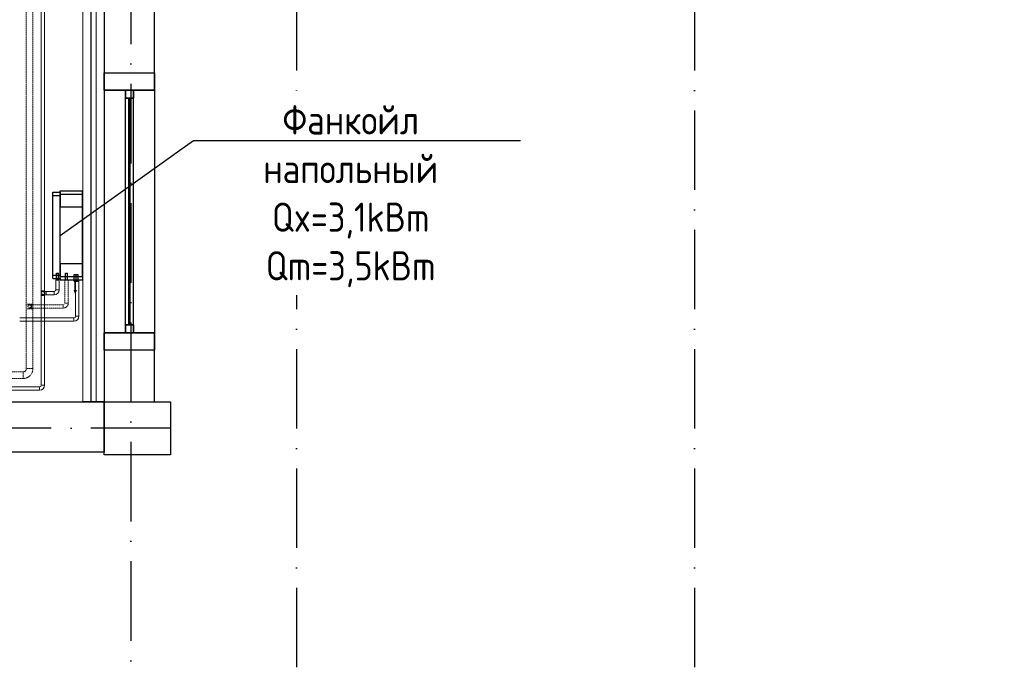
# Model space of a CAD drawing. Header units: millimetres. Extents: x 9824119 to 13672909, y -72394 to 462135.
# Tile 449 of 656: x 10305598 to 10313021, y -689 to 4150. Entities that reach past the tile are written whole.
import ezdxf
from ezdxf import colors
from ezdxf.entities.mleader import LeaderData, LeaderLine
from ezdxf.math import Vec2, Vec3

# ---------------------------------------------------------------- set-up
doc = ezdxf.new("R2010")
doc.units = ezdxf.units.MM
for name, pattern in [('ACAD_ISO10W100', [18, 12, -3, 0, -3]), ('Hidden', [3, 2, -1]), ('UnderFloor', [7.5, 6, -1.5])]:
    doc.linetypes.add(name, pattern=pattern)
for name, color, linetype in [('MAGI_GENERAL', 7, 'Continuous'), ('PIPE-H1', 7, 'Continuous'), ('PIPE-H1-COMPONENT-', 7, 'Continuous')]:
    doc.layers.add(name, color=color, linetype=linetype)
doc.layers.add('ОКНО (план)', color=5, linetype='Continuous', lineweight=30)
doc.styles.add('ISOCPEUR', font='isocpeui.ttf')
doc.styles.add('СПДС', font='isocpeur.ttf')

# ---------------------------------------------------------------- blocks, each defined once
blk = doc.blocks.new('долдлолдолдоооо')
at = {"color": 18, "linetype": 'ACAD_ISO10W100', "lineweight": 25, "ltscale": 50, "true_color": 0x000000}
for points in [[(1583667.7, 1477001.2), (1583667.7, 1449070.1)], [(1584917.7, 1476801.2), (1584917.7, 1449070.1)], [(1587917.7, 1476801.2), (1587917.7, 1449070.1)], [(1583967.7, 1452801.2), (1569115.9, 1452801.2)]]:
    blk.add_lwpolyline(points, dxfattribs=at)
at = {"color": 253, "linetype": 'ByBlock', "lineweight": 25, "ltscale": 100, "const_width": 10}
for points in [[(1583467.7, 1453001.2), (1583306.8, 1453001.2), (1583306.8, 1458801.2), (1583467.7, 1458801.2)], [(1583407.3, 1453001.2), (1583367.2, 1453001.2), (1583367.2, 1458801.2), (1583407.3, 1458801.2)], [(1583467.7, 1455351.2), (1583847.7, 1455351.2), (1583847.7, 1453521.2), (1583467.7, 1453521.2)]]:
    blk.add_lwpolyline(points, close=True, dxfattribs=at)
at = {"color": 253, "linetype": 'ByBlock', "lineweight": 25, "ltscale": 100}
for points in [[(1583467.7, 1455351.2), (1583847.7, 1455351.2), (1583847.7, 1456251.2), (1583467.7, 1456251.2)], [(1583467.7, 1455351.2), (1583467.7, 1455481.2), (1583847.7, 1455481.2), (1583847.7, 1455351.2)], [(1583467.7, 1453001.2), (1583847.7, 1453001.2), (1583847.7, 1453521.2), (1583467.7, 1453521.2)], [(1583467.7, 1453391.2), (1583467.7, 1453521.2), (1583847.7, 1453521.2), (1583847.7, 1453391.2)], [(1577867.7, 1453001.2), (1583467.7, 1453001.2), (1583467.7, 1452621.2), (1577867.7, 1452621.2)], [(1583467.7, 1453001.2), (1583967.7, 1453001.2), (1583967.7, 1452601.2), (1583467.7, 1452601.2)]]:
    blk.add_lwpolyline(points, close=True, dxfattribs=at)
at = {"color": 253, "lineweight": 25, "ltscale": 0.1}
for points in [[(1583627.7, 1453581.2), (1583627.7, 1455291.2)], [(1583627.7, 1453581.2), (1583627.7, 1455291.2)], [(1583687.7, 1453581.2), (1583687.7, 1455291.2)], [(1583687.7, 1453581.2), (1583687.7, 1455291.2)]]:
    blk.add_lwpolyline(points, dxfattribs=at)
at = {"layer": 'ОКНО (план)', "color": 253, "lineweight": 25}
for points in [[(1583687.7, 1455351.2), (1583627.7, 1455351.2), (1583627.7, 1455291.2), (1583687.7, 1455291.2)], [(1583627.7, 1455351.2), (1583687.7, 1455351.2), (1583687.7, 1455291.2), (1583627.7, 1455291.2)], [(1583687.7, 1453521.2), (1583627.7, 1453521.2), (1583627.7, 1453581.2), (1583687.7, 1453581.2)], [(1583627.7, 1453521.2), (1583687.7, 1453521.2), (1583687.7, 1453581.2), (1583627.7, 1453581.2)]]:
    blk.add_lwpolyline(points, close=True, dxfattribs=at)
for points in [[(1583652.7, 1453581.2), (1583652.7, 1455291.2)], [(1583652.7, 1453581.2), (1583652.7, 1455291.2)], [(1583662.7, 1453581.2), (1583662.7, 1455291.2)], [(1583662.7, 1453581.2), (1583662.7, 1455291.2)]]:
    blk.add_lwpolyline(points, dxfattribs=at)
blk = doc.blocks.new('_None')
blk = doc.blocks.new('*U2698')
at = {"layer": 'PIPE-H1', "color": 82, "linetype": 'Continuous', "lineweight": 20}
for p, q in [((10305760.6, 2105.9, 12.5), (10305760.6, 2070.9, 12.5)), ((10305785.6, 2105.9, 12.5), (10305785.6, 2070.9, 12.5))]:
    blk.add_line(p, q, dxfattribs=at)
at = {"layer": 'PIPE-H1', "color": 82, "linetype": 'Continuous', "lineweight": 20, "extrusion": (0, -1, 0)}
for centre in [(10305773.1, 2105.9, 12.5), (10305773.1, 2070.9, 12.5)]:
    blk.add_ellipse(centre, major_axis=(12.5, 0), ratio=1, start_param=0, end_param=3.141593, dxfattribs=at)
blk = doc.blocks.new('*U2699')
at = {"layer": 'PIPE-H1', "color": 82, "linetype": 'Continuous', "lineweight": 20}
for p, q in [((10305760.6, 2105.9, 12.5), (10305760.6, 5006.2, 12.5)), ((10305785.6, 2105.9, 12.5), (10305785.6, 5006.2, 12.5))]:
    blk.add_line(p, q, dxfattribs=at)
blk = doc.blocks.new('*U2700')
at = {"layer": 'PIPE-H1', "color": 7, "linetype": 'Continuous', "lineweight": -3}
for p, q in [((10305773.1, 2088.4, 285), (10305773.1, 2088.4, 284)), ((10305773.1, 2088.4, 35), (10305773.1, 2088.4, 34))]:
    blk.add_line(p, q, dxfattribs=at)
blk = doc.blocks.new('*U2701')
at = {"layer": 'PIPE-H1', "color": 82, "linetype": 'Continuous', "lineweight": 20, "extrusion": (0, 0, -1)}
blk.add_ellipse((10305773.1, 2088.4, 535), major_axis=(0, -12.5), ratio=1, start_param=0, end_param=3.141593, dxfattribs=at)
at = {"layer": 'PIPE-H1', "color": 1, "linetype": 'UnderFloor', "lineweight": -3, "extrusion": (0, 0, -1)}
blk.add_ellipse((10305773.1, 2088.4, 535), major_axis=(0, 12.5), ratio=1, start_param=0, end_param=3.141593, dxfattribs=at)
at = {"layer": 'PIPE-H1', "color": 82, "linetype": 'Continuous', "lineweight": 20, "extrusion": (0, -1, 0)}
for centre in [(10305798.1, 2100.9, 535), (10305798.1, 2075.9, 535)]:
    blk.add_ellipse(centre, major_axis=(0, 0, 25), ratio=1, start_param=0, end_param=1.570796, dxfattribs=at)
at = {"layer": 'PIPE-H1', "color": 82, "linetype": 'Continuous', "lineweight": 20, "extrusion": (1, 0, 0)}
blk.add_ellipse((10305798.1, 2088.4, 560), major_axis=(0, 12.5), ratio=1, start_param=0, end_param=3.141593, dxfattribs=at)
blk = doc.blocks.new('*U2702')
at = {"layer": 'PIPE-H1', "color": 82, "linetype": 'Continuous', "lineweight": 20}
for p, q in [((10305858.9, 2100.9, 560), (10305798.1, 2100.9, 560)), ((10305858.9, 2075.9, 560), (10305798.1, 2075.9, 560))]:
    blk.add_line(p, q, dxfattribs=at)
blk = doc.blocks.new('*U2703')
at = {"layer": 'PIPE-H1', "color": 82, "linetype": 'Continuous', "lineweight": 20}
for major_axis in [(0, -12.5), (0, -37.5)]:
    blk.add_ellipse((10305858.9, 2113.4, 560), major_axis=major_axis, ratio=1, start_param=0, end_param=1.570796, dxfattribs=at)
at = {"layer": 'PIPE-H1', "color": 82, "linetype": 'Continuous', "lineweight": 20, "extrusion": (-1, 0, 0)}
blk.add_ellipse((10305858.9, 2088.4, 560), major_axis=(0, -12.5), ratio=1, start_param=0, end_param=3.141593, dxfattribs=at)
at = {"layer": 'PIPE-H1', "color": 82, "linetype": 'Continuous', "lineweight": 20, "extrusion": (0, 1, 0)}
blk.add_ellipse((10305883.9, 2113.4, 560), major_axis=(-12.5, 0), ratio=1, start_param=0, end_param=3.141593, dxfattribs=at)
blk = doc.blocks.new('*U2704')
at = {"layer": 'PIPE-H1', "color": 82, "linetype": 'Continuous', "lineweight": 20}
for p, q in [((10305871.4, 2188.4, 560), (10305871.4, 2113.4, 560)), ((10305896.4, 2188.4, 560), (10305896.4, 2113.4, 560))]:
    blk.add_line(p, q, dxfattribs=at)
blk = doc.blocks.new('*U2705')
at = {"layer": 'PIPE-H1', "color": 5, "linetype": 'Hidden', "lineweight": 20}
for p, q in [((10305648, 2005.9, 12.5), (10305648, 1970.9, 12.5)), ((10305698, 2005.9, 12.5), (10305698, 1970.9, 12.5))]:
    blk.add_line(p, q, dxfattribs=at)
at = {"layer": 'PIPE-H1', "color": 5, "linetype": 'Hidden', "lineweight": 20, "extrusion": (0, -1, 0)}
for centre in [(10305673, 2005.9, 12.5), (10305673, 1970.9, 12.5)]:
    blk.add_ellipse(centre, major_axis=(25, 0), ratio=1, start_param=0, end_param=3.141593, dxfattribs=at)
blk = doc.blocks.new('*U2706')
at = {"layer": 'PIPE-H1', "color": 5, "linetype": 'Hidden', "lineweight": 20}
for p, q in [((10305648, 2005.9, 12.5), (10305648, 4906.2, 12.5)), ((10305698, 2005.9, 12.5), (10305698, 4906.2, 12.5))]:
    blk.add_line(p, q, dxfattribs=at)
blk = doc.blocks.new('*U2707')
at = {"layer": 'PIPE-H1', "color": 7, "linetype": 'Continuous', "lineweight": -3}
for p, q in [((10305673, 1988.4, 300), (10305673, 1988.4, 299)), ((10305673, 1988.4, 50), (10305673, 1988.4, 49))]:
    blk.add_line(p, q, dxfattribs=at)
blk = doc.blocks.new('*U2708')
at = {"layer": 'PIPE-H1', "color": 5, "linetype": 'Hidden', "lineweight": 20, "extrusion": (0, 0, -1)}
blk.add_ellipse((10305673, 1988.4, 550), major_axis=(0, -12.5), ratio=1, start_param=0, end_param=3.141593, dxfattribs=at)
at = {"layer": 'PIPE-H1', "color": 1, "linetype": 'UnderFloor', "lineweight": -3, "extrusion": (0, 0, -1)}
blk.add_ellipse((10305673, 1988.4, 550), major_axis=(0, 12.5), ratio=1, start_param=0, end_param=3.141593, dxfattribs=at)
at = {"layer": 'PIPE-H1', "color": 5, "linetype": 'Hidden', "lineweight": 20, "extrusion": (0, -1, 0)}
for centre in [(10305698, 2000.9, 550), (10305698, 1975.9, 550)]:
    blk.add_ellipse(centre, major_axis=(0, 0, 25), ratio=1, start_param=0, end_param=1.570796, dxfattribs=at)
at = {"layer": 'PIPE-H1', "color": 5, "linetype": 'Hidden', "lineweight": 20, "extrusion": (1, 0, 0)}
blk.add_ellipse((10305698, 1988.4, 575), major_axis=(0, 12.5), ratio=1, start_param=0, end_param=3.141593, dxfattribs=at)
blk = doc.blocks.new('*U2709')
at = {"layer": 'PIPE-H1', "color": 5, "linetype": 'Hidden', "lineweight": 20}
for p, q in [((10305926.9, 2000.9, 575), (10305698, 2000.9, 575)), ((10305926.9, 1975.9, 575), (10305698, 1975.9, 575))]:
    blk.add_line(p, q, dxfattribs=at)
blk = doc.blocks.new('*U2710')
at = {"layer": 'PIPE-H1', "color": 5, "linetype": 'Hidden', "lineweight": 20}
for major_axis in [(0, -12.5), (0, -37.5)]:
    blk.add_ellipse((10305926.9, 2013.4, 575), major_axis=major_axis, ratio=1, start_param=0, end_param=1.570796, dxfattribs=at)
at = {"layer": 'PIPE-H1', "color": 5, "linetype": 'Hidden', "lineweight": 20, "extrusion": (0, 1, 0)}
blk.add_ellipse((10305951.9, 2013.4, 575), major_axis=(-12.5, 0), ratio=1, start_param=0, end_param=3.141593, dxfattribs=at)
at = {"layer": 'PIPE-H1', "color": 5, "linetype": 'Hidden', "lineweight": 20, "extrusion": (-1, 0, 0)}
blk.add_ellipse((10305926.9, 1988.4, 575), major_axis=(0, -12.5), ratio=1, start_param=0, end_param=3.141593, dxfattribs=at)
blk = doc.blocks.new('*U2711')
at = {"layer": 'PIPE-H1', "color": 5, "linetype": 'Hidden', "lineweight": 20}
for p, q in [((10305939.4, 2188.4, 575), (10305939.4, 2013.4, 575)), ((10305964.4, 2188.4, 575), (10305964.4, 2013.4, 575))]:
    blk.add_line(p, q, dxfattribs=at)
blk = doc.blocks.new('*U2716')
at = {"layer": 'PIPE-H1', "color": 1, "linetype": 'Continuous', "lineweight": 20}
for p, q in [((10306006.9, 1900.9, 421), (10305598, 1900.9, 421)), ((10306006.9, 1875.9, 421), (10305598, 1875.9, 421))]:
    blk.add_line(p, q, dxfattribs=at)
blk = doc.blocks.new('*U2717')
at = {"layer": 'PIPE-H1', "color": 1, "linetype": 'Continuous', "lineweight": 20}
for major_axis in [(0, -12.5), (0, -37.5)]:
    blk.add_ellipse((10306006.9, 1913.4, 421), major_axis=major_axis, ratio=1, start_param=0, end_param=1.570796, dxfattribs=at)
at = {"layer": 'PIPE-H1', "color": 1, "linetype": 'Continuous', "lineweight": 20, "extrusion": (-1, 0, 0)}
blk.add_ellipse((10306006.9, 1888.4, 421), major_axis=(0, -12.5), ratio=1, start_param=0, end_param=3.141593, dxfattribs=at)
at = {"layer": 'PIPE-H1', "color": 1, "linetype": 'Continuous', "lineweight": 20, "extrusion": (0, 1, 0)}
blk.add_ellipse((10306031.9, 1913.4, 421), major_axis=(-12.5, 0), ratio=1, start_param=0, end_param=3.141593, dxfattribs=at)
blk = doc.blocks.new('*U2718')
at = {"layer": 'PIPE-H1', "color": 1, "linetype": 'Continuous', "lineweight": 20}
for p, q in [((10306019.4, 2188.4, 421), (10306019.4, 1913.4, 421)), ((10306044.4, 2188.4, 421), (10306044.4, 1913.4, 421))]:
    blk.add_line(p, q, dxfattribs=at)
blk = doc.blocks.new('*U2771')
at = {"layer": 'PIPE-H1', "color": 5, "linetype": 'Hidden', "lineweight": 20}
for p, q in [((10305648, 1519.1, 12.5), (10305648, 1970.9, 12.5)), ((10305698, 1519.1, 12.5), (10305698, 1970.9, 12.5))]:
    blk.add_line(p, q, dxfattribs=at)
blk = doc.blocks.new('*U2774')
at = {"layer": 'PIPE-H1', "color": 5, "linetype": 'Hidden', "lineweight": 20}
for major_axis in [(0, -25), (0, -75)]:
    blk.add_ellipse((10305623, 1519.1, 12.5), major_axis=major_axis, ratio=1, start_param=0, end_param=1.570796, dxfattribs=at)
at = {"layer": 'PIPE-H1', "color": 5, "linetype": 'Hidden', "lineweight": 20, "extrusion": (-1, 0, 0)}
blk.add_ellipse((10305623, 1469.1, 12.5), major_axis=(0, -25), ratio=1, start_param=0, end_param=3.141593, dxfattribs=at)
at = {"layer": 'PIPE-H1', "color": 5, "linetype": 'Hidden', "lineweight": 20, "extrusion": (0, 1, 0)}
blk.add_ellipse((10305673, 1519.1, 12.5), major_axis=(-25, 0), ratio=1, start_param=0, end_param=3.141593, dxfattribs=at)
blk = doc.blocks.new('*U2775')
at = {"layer": 'PIPE-H1', "color": 5, "linetype": 'Hidden', "lineweight": 20}
for p, q in [((10295287.2, 1494.1, 12.5), (10305623, 1494.1, 12.5)), ((10295287.2, 1444.1, 12.5), (10305623, 1444.1, 12.5))]:
    blk.add_line(p, q, dxfattribs=at)
blk = doc.blocks.new('*U2785')
at = {"layer": 'PIPE-H1', "color": 82, "linetype": 'Continuous', "lineweight": 20}
for p, q in [((10305760.6, 1394, 12.5), (10305760.6, 2070.9, 12.5)), ((10305785.6, 1394, 12.5), (10305785.6, 2070.9, 12.5))]:
    blk.add_line(p, q, dxfattribs=at)
blk = doc.blocks.new('*U2786')
at = {"layer": 'PIPE-H1', "color": 82, "linetype": 'Continuous', "lineweight": 20}
for major_axis in [(0, -12.5), (0, -37.5)]:
    blk.add_ellipse((10305748.1, 1394, 12.5), major_axis=major_axis, ratio=1, start_param=0, end_param=1.570796, dxfattribs=at)
at = {"layer": 'PIPE-H1', "color": 82, "linetype": 'Continuous', "lineweight": 20, "extrusion": (-1, 0, 0)}
blk.add_ellipse((10305748.1, 1369, 12.5), major_axis=(0, -12.5), ratio=1, start_param=0, end_param=3.141593, dxfattribs=at)
at = {"layer": 'PIPE-H1', "color": 82, "linetype": 'Continuous', "lineweight": 20, "extrusion": (0, 1, 0)}
blk.add_ellipse((10305773.1, 1394, 12.5), major_axis=(-12.5, 0), ratio=1, start_param=0, end_param=3.141593, dxfattribs=at)
blk = doc.blocks.new('*U2787')
at = {"layer": 'PIPE-H1', "color": 82, "linetype": 'Continuous', "lineweight": 20}
for p, q in [((10295162.5, 1381.5, 12.5), (10305748.1, 1381.5, 12.5)), ((10295162.5, 1356.5, 12.5), (10305748.1, 1356.5, 12.5))]:
    blk.add_line(p, q, dxfattribs=at)
blk = doc.blocks.new('*U2955')
at = {"layer": 'PIPE-H1-COMPONENT-', "color": 7, "linetype": 'Continuous', "lineweight": -3}
blk.add_line((10306031.9, 2188.4, 421), (10306031.9, 2188.4, 420), dxfattribs=at)
blk = doc.blocks.new('*U2956')
at = {"layer": 'PIPE-H1-COMPONENT-', "color": 11, "linetype": 'Continuous', "lineweight": 20}
for p, q in [((10306013.9, 2188.4, 360), (10306013.9, 2108.4, 360)), ((10306019.9, 2188.4, 360), (10306013.9, 2188.4, 360)), ((10306019.9, 2108.4, 360), (10306019.9, 2188.4, 360)), ((10306013.9, 2108.4, 360), (10306007.9, 2108.4, 360)), ((10306007.9, 2108.4, 360), (10306016.9, 2088.4, 360)), ((10306016.9, 2088.4, 360), (10306025.9, 2108.4, 360)), ((10306025.9, 2108.4, 360), (10306019.9, 2108.4, 360))]:
    blk.add_line(p, q, dxfattribs=at)
at = {"layer": 'PIPE-H1-COMPONENT-', "color": 11, "linetype": 'Continuous', "lineweight": 20, "extrusion": (0, -1, 0)}
blk.add_circle((10306016.9, 360, -2188.4), 7.5, dxfattribs=at)
blk = doc.blocks.new('*U2957')
at = {"layer": 'MAGI_GENERAL', "color": 1, "linetype": 'UnderFloor', "lineweight": -3}
for p, q in [((10305846.9, 2848.4, 535.5), (10305846.9, 2848.4, 100)), ((10305901.9, 2858.4, 100), (10305901.9, 2858.4)), ((10305901.9, 2858.4, 535.5), (10305901.9, 2858.4, 100)), ((10305901.9, 2223.4, 100), (10305901.9, 2848.4, 100)), ((10305901.9, 2848.4, 100), (10305901.9, 2848.4, 535.5)), ((10305901.9, 2848.4, 535.5), (10305901.9, 2833.4, 586.2)), ((10305901.9, 2848.4, 100), (10305901.9, 2738.4, 100)), ((10305901.9, 2848.4, 100), (10305901.9, 2823.4, 100)), ((10306071.9, 2738.4, 100), (10306071.9, 2858.4, 100)), ((10306071.9, 2858.4, 100), (10306071.9, 2858.4)), ((10306071.9, 2213.4, 100), (10306071.9, 2858.4, 100)), ((10306071.9, 2858.4, 100), (10306071.9, 2858.4, 535.5)), ((10305901.9, 2738.4, 100), (10306071.9, 2738.4, 100)), ((10305901.9, 2738.4, 100), (10305901.9, 2738.4)), ((10306071.9, 2738.4, 100), (10306071.9, 2738.4)), ((10305901.9, 2308.4, 100), (10305901.9, 2223.4, 100)), ((10306071.9, 2308.4, 100), (10305901.9, 2308.4, 100)), ((10305901.9, 2308.4, 100), (10305901.9, 2308.4)), ((10306071.9, 2213.4, 100), (10306071.9, 2308.4, 100)), ((10306071.9, 2308.4, 100), (10306071.9, 2308.4)), ((10305876.4, 2205.7, 560), (10305876.4, 2238.4, 560)), ((10305891.4, 2205.7, 560), (10305891.4, 2238.4, 560)), ((10305944.4, 2198.9, 575), (10305944.4, 2238.4, 575)), ((10305959.4, 2198.9, 575), (10305959.4, 2238.4, 575)), ((10306009.4, 2188.4, 360), (10306009.4, 2228.4, 360)), ((10306024.4, 2188.4, 421), (10306024.4, 2228.4, 421)), ((10306039.4, 2188.4, 421), (10306039.4, 2228.4, 421)), ((10305846.9, 2198.4, 100), (10305846.9, 2198.4, 535.5)), ((10305876.4, 2198.4, 535.5), (10305891.4, 2198.4, 535.5)), ((10305876.4, 2198.4, 100), (10305901.9, 2198.4, 100)), ((10305901.9, 2223.4, 620), (10305901.9, 2213.4, 586.2)), ((10305901.9, 2198.4, 535.5), (10305901.9, 2198.4, 100)), ((10305901.9, 2198.4, 100), (10305901.9, 2188.4, 100)), ((10305901.9, 2198.4, 100), (10305901.9, 2188.4, 100)), ((10305901.9, 2188.4, 100), (10305901.9, 2188.4)), ((10305901.9, 2188.4, 100), (10305901.9, 2188.4, 535.5)), ((10305944.4, 2188.4, 100), (10305959.4, 2188.4, 100)), ((10305944.4, 2188.4, 535.5), (10305959.4, 2188.4, 535.5)), ((10305944.4, 2188.4, 100), (10305959.4, 2188.4, 100)), ((10306009.4, 2188.4, 100), (10306071.9, 2188.4, 100)), ((10306009.4, 2188.4, 100), (10306071.9, 2188.4, 100)), ((10306071.9, 2188.4, 100), (10306071.9, 2188.4)), ((10306071.9, 2188.4, 535.5), (10306071.9, 2188.4, 100))]:
    blk.add_line(p, q, dxfattribs=at)
at = {"layer": 'MAGI_GENERAL', "color": 7, "linetype": 'Continuous', "lineweight": -3}
for p, q in [((10305846.9, 2823.4, 620), (10305846.9, 2848.4, 535.5)), ((10305846.9, 2848.4, 535.5), (10305901.9, 2848.4, 535.5)), ((10305846.9, 2223.4, 620), (10305846.9, 2823.4, 620)), ((10305846.9, 2823.4, 620), (10305901.9, 2823.4, 620)), ((10305901.9, 2833.4, 630), (10305901.9, 2858.4, 535.5)), ((10305901.9, 2858.4, 535.5), (10306071.9, 2858.4, 535.5)), ((10305901.9, 2213.4, 630), (10305901.9, 2833.4, 630)), ((10305901.9, 2833.4, 630), (10306071.9, 2833.4, 630)), ((10306071.9, 2858.4, 535.5), (10306071.9, 2833.4, 630)), ((10306071.9, 2833.4, 630), (10306071.9, 2213.4, 630)), ((10305846.9, 2198.4, 535.5), (10305846.9, 2223.4, 620)), ((10305846.9, 2223.4, 620), (10305901.9, 2223.4, 620)), ((10305846.9, 2198.4, 535.5), (10305876.4, 2198.4, 535.5)), ((10305876.4, 2188.4, 560), (10305876.4, 2205.7, 560)), ((10305891.4, 2188.4, 560), (10305891.4, 2205.7, 560)), ((10305891.4, 2198.4, 535.5), (10305901.9, 2198.4, 535.5)), ((10305901.9, 2188.4, 535.5), (10305901.9, 2213.4, 630)), ((10305901.9, 2213.4, 630), (10306071.9, 2213.4, 630)), ((10305901.9, 2188.4, 535.5), (10305944.4, 2188.4, 535.5)), ((10305944.4, 2188.4, 575), (10305944.4, 2198.9, 575)), ((10305959.4, 2188.4, 575), (10305959.4, 2198.9, 575)), ((10305959.4, 2188.4, 535.5), (10306071.9, 2188.4, 535.5)), ((10306009.4, 2178.4, 360), (10306009.4, 2188.4, 360)), ((10306024.4, 2178.4, 421), (10306024.4, 2188.4, 421)), ((10306039.4, 2178.4, 421), (10306039.4, 2188.4, 421)), ((10306071.9, 2213.4, 630), (10306071.9, 2188.4, 535.5))]:
    blk.add_line(p, q, dxfattribs=at)
at = {"layer": 'MAGI_GENERAL', "color": 1, "linetype": 'UnderFloor', "lineweight": -3, "extrusion": (0, 1, 0)}
for centre in [(10305883.9, 2238.4, 560), (10305951.9, 2238.4, 575), (10306016.9, 2228.4, 360), (10306031.9, 2228.4, 421)]:
    blk.add_ellipse(centre, major_axis=(-7.5, 0), ratio=1, start_param=0, end_param=3.141593, dxfattribs=at)
at = {"layer": 'MAGI_GENERAL', "color": 7, "linetype": 'Continuous', "lineweight": -3, "extrusion": (0, 1, 0)}
for centre in [(10305883.9, 2188.4, 560), (10305951.9, 2188.4, 575), (10306016.9, 2178.4, 360), (10306031.9, 2178.4, 421)]:
    blk.add_ellipse(centre, major_axis=(-7.5, 0), ratio=1, start_param=0, end_param=3.141593, dxfattribs=at)

msp = doc.modelspace()

# ---------------------------------------------------------------- block references
msp.add_blockref('долдлолдолдоооо', (8722767.2, -1451732.3))
at = {"layer": 'PIPE-H1'}
for name in ['*U2699', '*U2706', '*U2698', '*U2701', '*U2700', '*U2702', '*U2705', '*U2785', '*U2710', '*U2771', '*U2708', '*U2707', '*U2709', '*U2716', '*U2717', '*U2775', '*U2774', '*U2787', '*U2786']:
    msp.add_blockref(name, (0, 0), dxfattribs=at)

# ---------------------------------------------------------------- next in the draw order: leaders
at = {"color": 5, "lineweight": 25, "ltscale": 15}
ml = msp.add_multileader_mtext('Standard', dxfattribs=at)
ml.set_content('{\\fGOST Common|b0|i0|c204|p34;\\W0.9;\\C256;Фанкойл напольный Qx=3,1kBm Qm=3,5kBm}', color=14, style='СПДС')
ml.set_leader_properties()
ml.set_arrow_properties(name='NONE')
ml.build(insert=Vec2(0, 0))
ml.multileader.update_dxf_attribs({"text_left_attachment_type": 6, "text_right_attachment_type": 6, "dogleg_length": 0.36, "arrow_head_size": 100})
ctx = ml.context
ctx.base_point, ctx.char_height, ctx.arrow_head_size, ctx.plane_origin = Vec3(10306909.2, 3240.5, 630), 220, 100, Vec3(10296933.3, 16242.7, 630)
ctx.left_attachment, ctx.right_attachment, ctx.text_align_type = 6, 6, 1
notes = []
notes.append((ctx, [(1, (1, 1, 0), (10306908.9, 3240.5, 630), (1, 0), 0.36, [(1, [(10305901.9, 2523.4, 630)], 0, [])])]))
ctx.mtext.insert, ctx.mtext.width, ctx.mtext.defined_height, ctx.mtext.alignment, ctx.mtext.flow_direction = Vec3(10308093.5, 3504.5, 630), 2438.932, 630, 2, 5
ctx.mtext.has_bg_fill, ctx.mtext.bg_color, ctx.mtext.bg_scale_factor, ctx.mtext.bg_transparency, ctx.mtext.use_window_bg_color = 1, -1027028792, 1.5, 0, 1
for ctx, leaders in notes:
    for number, flags, end, landing, length, lines in leaders:
        leader = LeaderData()
        leader.index, (leader.has_last_leader_line, leader.has_dogleg_vector, leader.attachment_direction) = number, flags
        leader.last_leader_point, leader.dogleg_vector, leader.dogleg_length = Vec3(end), Vec3(landing), length
        for number, points, colour, breaks in lines:
            line = LeaderLine()
            line.index, line.vertices, line.color, line.breaks = number, Vec3.list(points), colors.encode_raw_color(colour), breaks
            leader.lines.append(line)
        ctx.leaders.append(leader)

# ---------------------------------------------------------------- next in the draw order: block references
at = {"layer": 'MAGI_GENERAL'}
msp.add_blockref('*U2957', (0, 0), dxfattribs=at)
at = {"layer": 'PIPE-H1'}
for name in ['*U2704', '*U2711', '*U2718', '*U2703']:
    msp.add_blockref(name, (0, 0), dxfattribs=at)
at = {"layer": 'PIPE-H1-COMPONENT-'}
for name in ['*U2956', '*U2955']:
    msp.add_blockref(name, (0, 0), dxfattribs=at)

# ---------------------------------------------------------------- next in the draw order: texts
at = {"char_height": 300, "attachment_point": 1, "style": 'ISOCPEUR'}
for s, insert, width in [('\\pi13638.10589;{\\fISOCPEUR|b0|i0|c204|p34;\\H1.66667x;\\L\\C7;\\P\\pi10874.35036;\\H1.1x;Общие указания\\l\\P\\pi13638.10589;\\P\\pi-900,l1200,t1200;\\H0.72727x;1.^IПроект выполнен на основании задания заказчика и задания на проектирование архитектурно-строительных чертежей.\\P2.^IПроект соответствует действующим нормам :\\P\\pl900,t900;\\fSymbol|b0|i0|c2|p18;·^I\\fISOCPEUR|b0|i0|c204|p34;КМК 2. 04.05-97* "Отопление, вентиляция и кондиционирование воздуха".\\P\\fSymbol|b0|i0|c2|p18;·^I\\fISOCPEUR|b0|i0|c204|p34;ШНК 2.08.02-09* "Общественные здания и сооружение" \\P\\fSymbol|b0|i0|c2|p18;·^I\\fISOCPEUR|b0|i0|c204|p34;КМК 2.01.01-94 "Климатические и физико-геологические данные для проектирования".\\P\\fSymbol|b0|i0|c2|p18;·^I\\fISOCPEUR|b0|i0|c204|p34;КМК 2.01.04-97* "Строительная теплотехника".\\P\\fSymbol|b0|i0|c2|p18;·^I\\fISOCPEUR|b0|i0|c204|p34;ГОСТ 21.602-2003 "Правила выполнения рабочей документации отопления, вентиляции и кондиционирования".\\P\\fSymbol|b0|i0|c2|p18;·^I\\fISOCPEUR|b0|i0|c204|p34;ШНК \\fISOCPEUR|b0|i0|c186|p34;2.01.02-04\\fISOCPEUR|b0|i0|c204|p34; - \\fISOCPEUR|b0|i0|c186|p34;"\\fISOCPEUR|b0|i0|c204|p34;Пожарная безопасность зданий и сооружений\\fISOCPEUR|b0|i0|c186|p34;"\\fISOCPEUR|b0|i0|c204|p34;;\\P\\pl1200,t1200;3.^I  Расчетные параметры наружного воздуха для проектирования отопления, вентиляции и кондиционирования воздуха приняты по КМК 2.01.01-94.\\P\\pi-300,l300,tz;      Для проектирования отопления, вентиляции и кондиционирования воздуха: \\P\\pl1500,t1500;-^IХолодный  период  года Тн\\fISOCPEUR|b0|i0|c186|p34;=-14.0°C\\fISOCPEUR|b0|i0|c204|p34;; I=-12,4 кДж/кг (Парам. Б);\\P-^IТеплый  период  года Тн=33°C; I=55,7 кДж/кг  (Парам. А);\\P-^IТеплый  период  года Тн=37,5°C; I=65,2 кДж/кг (Парам. Б);\\P-^IСкорость ветра  - V=1,6 м/сек - холодный период;\\P-^IСкорость ветра  - V=1,9 м/сек - теплый  период;\\P-^IПродолжительность отопительного периода  Zот.пер.=129суток;\\P-^IСредняя температура отопительного периода  tот.пер.=2,7°C;\\P-^IБарометрическое давление в районе строительства Рбар=950 Гпа.\\P\\pi600,l0,tz;\\P\\pi11458.1097;\\LТЕПЛОСНАБЖЕНИЕ\\P\\pi13638.10589;\\l\\P\\pi0;\\C0;В качестве источника тепла выбран установленный во дворе здания тепловой насос, рассчитанный на работу в температурном режиме 40–30 °C.^J^JСистема отопления спроектирована как двухтрубная, в ней используются напольный фанкойл.\\P^JОсновным источником тепла является тепловой насос. \\P^JОсновное охлаждение осуществляется с помощью\\Pтепловых насосов. Для отвода конденсата, образующегося в фанкойлах, предусмотрены дренажные трубы. Основные водосточные и обратные трубы выполнены из полипропилена. \\P\\pi600;^JОсновные подающие и обратные трубы выполнены из полипропилена. Слив воды из системы осуществляется через регулировочный узел. Для снижения теплопотерь через трубы выполнены работы по теплоизоляции.\\C7; \\P\\pi12278.10827;\\LОТОПЛЕНИЕ\\l\\P\\pi0;  Для достижения  комфортных условий в зимнее время и компенсации теплопотерь в помещениях установлены \\C0;фанкойл\\C7;ы обеспечивающие в помещениях нормируемую температуру воздуха:\\P\\pi-300,l1500,t1500;-^IКабинет врача +20°C.\\P-^IЗал       +22°C.\\P-^IФизиотерапия     +21°C.\\P\\pi0,l0,tz;   На каждом приборе предусматривается устанавка термостатического клапана и запорного крана. Рекомендуется применить трубопроводы стабильные полипропиленовые. Система теплоснабжения \\C0;фанкойл\\C7;ов двухтрубная с принудительной циркуляцией, горизонтальная. Удаление воздуха осуществляется из воздухоспускных кранов установленных в \\C0;фанкойл\\C7;ах. Все монтажные и наладочные работы проводить в соответствии с нормативными документами и инструкциям фирм-изготовителя.}', (9986122.2, 27067.1), 27276.212), ('{\\fISOCPEUR|b0|i0|c204|p34;\\C7;^I\\A1;\\L\\P\\pi10515.36534;\\H1.33333x;ВЕНТИЛЯЦИЯ\\P\\pi0;\\l^IВ здании предусмотрена приточно-вытяжная вентиляция с естественным и \\Pмеханическим побуждением, для функционально различных и конструктивно раздельных групп \\Pпомещений.   ^I  \\P^IТакже предусматривается естественная вентиляция с удалением и поступлением воздуха через окна и двери.\\P^IУдаление воздуха из помещений производится с помощью вытяжных решеток.\\P^IМатериал воздуховодов - тонколистовая оцинкованная сталь по ГОСТ 14918-80.\\P^IВоздуховоды систем вытяжной вентиляции выполняются класса "Н" (нормально плотный).\\P^IМонтаж систем вентиляции выполнить в соответствии с \\A0;КМК 3.05.01.-9\\A1;7\\P\\A0;\\L\\P\\pi12075.36144;\\P\\pi7995.37164;ПРИМЕЧАНИЯ (ТЕПЛОСНАБЖЕНИЕ)\\P\\pi-900,l900,t900;\\l1.^IЧертеж читать совместно со спецификацией и с другими разделами проекта.\\P2.^IМонтаж оборудования и трубопроводов производить в соответствии с местными \\P\\pi0;действующими нормами и правилами, и требованиями завода-изготовителя оборудования.\\P\\pi-900;3.^IТрубопроводы системы теплоснабжения радиаторов приняты полипропиленовыми.\\P4.^IНа планах и схемах указаны наружный диаметр и толщина стенки полипропиленовых \\P\\pi0;трубопроводов.\\P\\pi-900;5.^IПриборы и трубопроводы нанесены условно.\\P6.^IУклон трубопроводов выполнить согласно схемам в сторону ближайшего вертикального \\P\\pi0;стояка.\\P\\pi-900;7.^IВсе отметки указаны от уровня пола этажа. \\P8.^IКрепить трубу в штробе каждые 2 метра.\\P9.^IТрубопроводы отопления, прокладываемые в полу покрыть трубчатой тепловой изоляцией \\P\\pi0;из вспученного полителена "Isocom" толщиной 9 мм.\\P\\pi-900;10.^IДиаметры запорно-регулирующей арматуры и фильтров соответствуют диаметру \\P\\pi0;трубопроводов, если не указано иное.\\P\\pi3390,l600,tz;\\P\\pi5455.37799,l0;\\LПРИМЕЧАНИЯ (ВЕНТИЛЯЦИЯ И КОНДИЦИОНИРОВАНИЕ)\\l\\P\\pi-900,l900,t900;1.^IВентиляционные системы показаны условно.\\P2.^IЧертеж читать совместно со спецификацией и остальными разделами проекта \\P3.^IВсе неплотности при пересечении инженерными коммуникациями огнестойких стен, \\P\\pi0;перекрытий и перегородок заделать материалами, соответствующими по степени \\Pогнестойкости пересекаемым ограждениям.\\P\\pi-900;4.^IВ сан-узлах двери не оборудованные переточными решетками, предусмотреть с \\P\\pi0;подрезкой дверного полотна, высота щели не менее 20 мм. Если конструкция дверей не \\Pпозволяет предусмотреть щели в нижней части, то необходимо выполнить установку \\Pжалюзийной решетки в нижней половине двери.\\P\\pi-900;5.^IРазместить все приборы для измерения температуры, давления и скорости потока в \\P\\pi0;доступных местах с прямыми секциями труб или воздуховодов наверху или внизу, \\Pсогласно рекомендациям завода изготовителя для точности показаний.\\P\\pi-900;6.^IУстановить расположение диффузоров, отдушин и вентиляционных решеток согласно \\P\\pi0;архитектурным планам потолка, освещения и другим деталям/узлам потолка и \\Pвыполнить незначительные изменения для обеспечения соответствия.\\P\\pi-900;7.^IМонтаж оборудования выполнить в соответствии с местными нормами и правилами, а \\P\\pi0;так же требованиями завода-изготовителя оборудования \\P\\pi-900;8.^IВсе отметки оборудований даны от пола этажа.\\P}', (10015733.6, 26003.4), 24350.724)]:
    msp.add_mtext(s, dxfattribs=dict(at, insert=insert, width=width))

doc.saveas('drawing.dxf')
